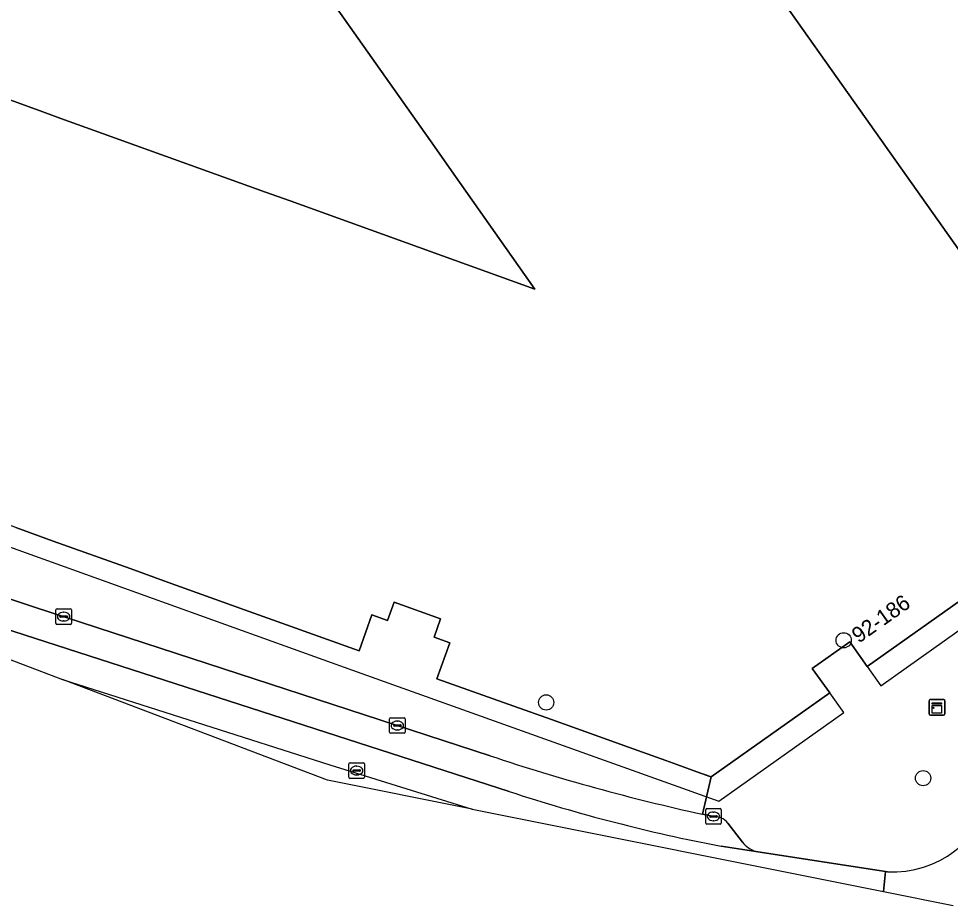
# Model space of a CAD drawing. Extents: x 159716 to 160783, y 383290 to 384031.
# Drawn here: x 160350.5 to 160410.2, y 383325.5 to 383382.4 of the extents above; entities that cross this region are included whole.
import ezdxf

# ---------------------------------------------------------------- set-up
doc = ezdxf.new("R2010")
doc.units = 0
for name, color, linetype in [('IMGEO_Boom', 7, 'Continuous'), ('IMGEO_Erf', 7, 'Continuous'), ('IMGEO_Kast', 7, 'Continuous'), ('IMGEO_Kolk', 7, 'Continuous'), ('IMGEO_Pand', 7, 'Continuous'), ('IMGEO_Pand_nummerreeks', 7, 'Continuous'), ('IMGEO_Pand_overbouw', 7, 'Continuous'), ('IMGEO_Parkeervlak_open', 7, 'Continuous'), ('IMGEO_Rijbaan_lokaal_gesloten', 7, 'Continuous'), ('IMGEO_Rioolput', 7, 'Continuous'), ('IMGEO_Voetpad_open', 7, 'Continuous')]:
    doc.layers.add(name, color=color, linetype=linetype)

msp = doc.modelspace()

# ---------------------------------------------------------------- linework, layer by layer
at = {"layer": 'IMGEO_Boom'}
for centre in [(160403.398, 383342.508), (160384.315, 383338.521), (160408.491, 383333.661)]:
    msp.add_circle(centre, 0.489, dxfattribs=at)
at = {"layer": 'IMGEO_Erf'}
for points in [[(160385.354, 383403.497), (160403.744, 383377.513), (160414.411, 383362.435)], [(160348.417, 383377.713), (160351.627, 383376.556), (160353.19, 383375.993), (160366.32, 383371.26), (160367.888, 383370.695), (160383.593, 383365.033), (160378.099, 383372.84), (160377.153, 383374.184), (160369.124, 383385.592)]]:
    msp.add_lwpolyline(points, dxfattribs=at)
at = {"layer": 'IMGEO_Kast'}
for p, q in [((160408.883, 383337.783), (160408.883, 383338.624)), ((160408.883, 383338.624), (160408.883, 383337.783)), ((160408.958, 383338.708), (160409.799, 383338.708)), ((160409.799, 383338.708), (160408.958, 383338.708)), ((160409.883, 383338.633), (160409.883, 383337.792)), ((160409.883, 383337.792), (160409.883, 383338.633)), ((160409.808, 383337.708), (160408.967, 383337.708)), ((160408.967, 383337.708), (160409.808, 383337.708))]:
    msp.add_line(p, q, dxfattribs=at)
for points in [[(160409.078, 383338.498), (160409.678, 383338.498), (160409.678, 383338.413), (160409.078, 383338.413), (160409.078, 383338.498)], [(160409.078, 383338.323), (160409.678, 383338.323), (160409.678, 383337.834), (160409.078, 383337.834), (160409.078, 383338.323)]]:
    msp.add_lwpolyline(points, dxfattribs=at)
msp.add_circle((160409.162, 383338.172), 0.0377, dxfattribs=at)
for centre, start, end in [((160408.961, 383338.63), 92.4484, 184.28452), ((160408.961, 383338.63), 92.4484, 184.28452), ((160409.805, 383338.63), 2.4484, 94.28452), ((160409.805, 383338.63), 2.4484, 94.28452), ((160408.961, 383337.786), 182.4484, 274.28452), ((160408.961, 383337.786), 182.4484, 274.28452), ((160409.805, 383337.786), 272.4484, 4.28452), ((160409.805, 383337.786), 272.4484, 4.28452)]:
    msp.add_arc(centre, 0.0779, start, end, dxfattribs=at)
at = {"layer": 'IMGEO_Kolk'}
for p, q in [((160352.87, 383343.602), (160352.87, 383344.454)), ((160352.945, 383344.528), (160353.797, 383344.528)), ((160353.358, 383344.308), (160353.383, 383344.308)), ((160353.871, 383344.454), (160353.871, 383343.602)), ((160353.797, 383343.528), (160352.945, 383343.528)), ((160353.129, 383344.022), (160353.129, 383344.034)), ((160353.567, 383343.985), (160353.169, 383343.985)), ((160353.172, 383344.071), (160353.57, 383344.071)), ((160353.381, 383343.748), (160353.356, 383343.748)), ((160353.613, 383344.034), (160353.613, 383344.022)), ((160374.349, 383337.54), (160375.201, 383337.54)), ((160374.274, 383336.614), (160374.274, 383337.466)), ((160374.533, 383337.034), (160374.533, 383337.046)), ((160374.971, 383336.997), (160374.573, 383336.997)), ((160374.576, 383337.083), (160374.974, 383337.083)), ((160374.762, 383337.32), (160374.787, 383337.32)), ((160375.017, 383337.046), (160375.017, 383337.034)), ((160375.275, 383337.466), (160375.275, 383336.614)), ((160375.201, 383336.54), (160374.349, 383336.54)), ((160374.785, 383336.76), (160374.76, 383336.76)), ((160394.549, 383330.781), (160394.549, 383331.633)), ((160394.624, 383331.707), (160395.476, 383331.707)), ((160395.55, 383331.633), (160395.55, 383330.781)), ((160394.808, 383331.201), (160394.808, 383331.213)), ((160395.246, 383331.164), (160394.848, 383331.164)), ((160394.851, 383331.25), (160395.249, 383331.25)), ((160395.037, 383331.487), (160395.062, 383331.487)), ((160395.292, 383331.213), (160395.292, 383331.201)), ((160395.476, 383330.707), (160394.624, 383330.707)), ((160395.06, 383330.927), (160395.035, 383330.927))]:
    msp.add_line(p, q, dxfattribs=at)
for points in [[(160352.87, 383343.602), (160352.87, 383344.454)], [(160352.945, 383344.528), (160353.797, 383344.528)], [(160353.871, 383344.454), (160353.871, 383343.602)], [(160353.797, 383343.528), (160352.945, 383343.528)], [(160374.349, 383337.54), (160375.201, 383337.54)], [(160374.274, 383336.614), (160374.274, 383337.466)], [(160375.275, 383337.466), (160375.275, 383336.614)], [(160375.201, 383336.54), (160374.349, 383336.54)], [(160394.549, 383330.781), (160394.549, 383331.633)], [(160394.624, 383331.707), (160395.476, 383331.707)], [(160395.55, 383331.633), (160395.55, 383330.781)], [(160395.476, 383330.707), (160394.624, 383330.707)]]:
    msp.add_lwpolyline(points, dxfattribs=at)
for centre, radius, start, end in [((160352.947, 383344.452), 0.0765, 91.55205, 178.44795), ((160352.947, 383344.452), 0.0765, 91.55205, 178.44795), ((160353.795, 383344.452), 0.0765, 1.55205, 88.44795), ((160353.795, 383344.452), 0.0765, 1.55205, 88.44795), ((160352.947, 383343.604), 0.0765, 181.55205, 268.44795), ((160352.947, 383343.604), 0.0765, 181.55205, 268.44795), ((160353.169, 383344.031), 0.0403, 85.87752, 175.75265), ((160353.166, 383344.021), 0.0366, 178.93798, 274.71019), ((160353.57, 383344.028), 0.043, 264.86636, 352.45326), ((160353.574, 383344.033), 0.0386, 1.73085, 96.63898), ((160353.795, 383343.604), 0.0765, 271.55205, 358.44795), ((160353.795, 383343.604), 0.0765, 271.55205, 358.44795), ((160374.351, 383337.464), 0.0765, 91.55205, 178.44795), ((160374.351, 383337.464), 0.0765, 91.55205, 178.44795), ((160375.199, 383337.464), 0.0765, 1.55205, 88.44795), ((160375.199, 383337.464), 0.0765, 1.55205, 88.44795), ((160374.573, 383337.043), 0.0403, 85.87752, 175.75265), ((160374.57, 383337.033), 0.0366, 178.93798, 274.71019), ((160374.974, 383337.04), 0.043, 264.86636, 352.45326), ((160374.978, 383337.045), 0.0386, 1.73085, 96.63898), ((160374.351, 383336.616), 0.0765, 181.55205, 268.44795), ((160374.351, 383336.616), 0.0765, 181.55205, 268.44795), ((160375.199, 383336.616), 0.0765, 271.55205, 358.44795), ((160375.199, 383336.616), 0.0765, 271.55205, 358.44795), ((160394.626, 383331.631), 0.0765, 91.55205, 178.44795), ((160394.626, 383331.631), 0.0765, 91.55205, 178.44795), ((160395.474, 383331.631), 0.0765, 1.55205, 88.44795), ((160395.474, 383331.631), 0.0765, 1.55205, 88.44795), ((160394.848, 383331.21), 0.0403, 85.87752, 175.75265), ((160394.845, 383331.2), 0.0366, 178.93798, 274.71019), ((160395.249, 383331.207), 0.043, 264.86636, 352.45326), ((160395.253, 383331.212), 0.0386, 1.73085, 96.63898), ((160394.626, 383330.783), 0.0765, 181.55205, 268.44795), ((160394.626, 383330.783), 0.0765, 181.55205, 268.44795), ((160395.474, 383330.783), 0.0765, 271.55205, 358.44795), ((160395.474, 383330.783), 0.0765, 271.55205, 358.44795)]:
    msp.add_arc(centre, radius, start, end, dxfattribs=at)
for centre, major_axis, ratio, start_param, end_param in [((160353.357, 383344.028), (-0.387, 0.002), 0.722429, 4.712389, 7.853982), ((160353.382, 383344.028), (-0.39, 0.002), 0.717154, 1.570796, 4.712389), ((160374.761, 383337.04), (-0.387, 0.002), 0.722429, 4.712389, 7.853982), ((160374.786, 383337.04), (-0.39, 0.002), 0.717154, 1.570796, 4.712389), ((160395.036, 383331.207), (-0.387, 0.002), 0.722429, 4.712389, 7.853982), ((160395.061, 383331.207), (-0.39, 0.002), 0.717154, 1.570796, 4.712389)]:
    msp.add_ellipse(centre, major_axis=major_axis, ratio=ratio, start_param=start_param, end_param=end_param, dxfattribs=at)
at = {"layer": 'IMGEO_Pand'}
for points in [[(160414.411, 383362.435), (160403.744, 383377.513), (160385.354, 383403.497)], [(160369.124, 383385.592), (160377.153, 383374.184), (160378.099, 383372.84), (160383.593, 383365.033), (160367.888, 383370.695), (160366.32, 383371.26), (160353.19, 383375.993), (160351.627, 383376.556), (160348.417, 383377.713)], [(160350.307, 383349.737), (160352.697, 383348.878), (160357.637, 383347.105), (160360.034, 383346.245), (160364.972, 383344.473), (160367.361, 383343.616), (160372.319, 383341.837), (160373.13, 383344.137), (160374.151, 383343.774), (160374.57, 383344.951), (160377.549, 383343.882), (160377.131, 383342.711), (160378.148, 383342.348), (160377.313, 383340.045), (160382.25, 383338.277), (160384.649, 383337.417), (160389.604, 383335.643), (160391.996, 383334.786), (160392.706, 383334.532), (160393.971, 383334.079), (160394.821, 383333.774), (160394.9, 383333.746), (160402.505, 383339.131), (160401.378, 383340.707), (160403.783, 383342.419), (160404.905, 383340.83), (160411.415, 383345.441)]]:
    msp.add_lwpolyline(points, dxfattribs=at)
at = {"layer": 'IMGEO_Pand_overbouw'}
msp.add_lwpolyline([(160326.207, 383357.008), (160371.888, 383340.582), (160395.395, 383332.177), (160403.398, 383337.881), (160402.505, 383339.131), (160394.9, 383333.746), (160393.971, 383334.079), (160392.706, 383334.532), (160391.996, 383334.786), (160389.604, 383335.643), (160384.649, 383337.417), (160382.25, 383338.277), (160377.313, 383340.045), (160378.148, 383342.348), (160377.131, 383342.711), (160377.549, 383343.882), (160374.57, 383344.951), (160374.151, 383343.774), (160373.13, 383344.137), (160372.319, 383341.837), (160367.361, 383343.616), (160364.972, 383344.473), (160360.034, 383346.245), (160357.637, 383347.105), (160352.697, 383348.878), (160350.307, 383349.737)], dxfattribs=at)
msp.add_lwpolyline([(160412.283, 383344.214), (160411.415, 383345.441), (160404.905, 383340.83), (160405.786, 383339.583)], close=True, dxfattribs=at)
at = {"layer": 'IMGEO_Parkeervlak_open'}
for points in [[(160351.507, 383344.637), (160341.74, 383347.889), (160341.149, 383345.985), (160381.952, 383332.805)], [(160380.727, 383335.096), (160351.507, 383344.637)], [(160395.05, 383331.207), (160394.339, 383331.349)], [(160396.902, 383329.557), (160395.96, 383330.782)], [(160395.545, 383329.297), (160397.767, 383328.954)]]:
    msp.add_lwpolyline(points, dxfattribs=at)
for centre, radius, start, end in [((160423.047, 383462.238), 134, 251.58953, 257.62901), ((160416.055, 383436.86), 109.501, 251.85392, 259.20448), ((160395.097, 383330.122), 1.086, 37.43409, 92.49766), ((160398.409, 383330.797), 1.952, 219.45031, 250.78823)]:
    msp.add_arc(centre, radius, start, end, dxfattribs=at)
at = {"layer": 'IMGEO_Rijbaan_lokaal_gesloten'}
for points in [[(160381.952, 383332.805), (160341.149, 383345.985), (160340.77, 383344.767), (160353.298, 383339.998), (160370.452, 383334.526), (160379.561, 383331.676), (160405.947, 383326.397)], [(160353.298, 383339.998), (160370.452, 383334.526), (160379.561, 383331.676), (160370.285, 383333.532), (160353.298, 383339.998)], [(160405.947, 383326.397), (160406.073, 383327.672), (160397.767, 383328.954), (160395.545, 383329.297)], [(160406.209, 383327.651), (160406.073, 383327.672), (160405.947, 383326.397), (160410.425, 383325.501)]]:
    msp.add_lwpolyline(points, dxfattribs=at)
for centre, radius, start, end in [((160416.055, 383436.86), 109.501, 251.85392, 259.20448), ((160406.511, 383334.302), 6.658, 267.39663, 346.76098)]:
    msp.add_arc(centre, radius, start, end, dxfattribs=at)
at = {"layer": 'IMGEO_Rioolput'}
for p, q in [((160371.665, 383333.726), (160371.665, 383334.578)), ((160371.74, 383334.652), (160372.592, 383334.652)), ((160372.666, 383334.578), (160372.666, 383333.726)), ((160371.924, 383334.146), (160371.924, 383334.158)), ((160372.362, 383334.109), (160371.964, 383334.109)), ((160371.967, 383334.195), (160372.365, 383334.195)), ((160372.153, 383334.432), (160372.178, 383334.432)), ((160372.408, 383334.158), (160372.408, 383334.146)), ((160372.592, 383333.652), (160371.74, 383333.652)), ((160372.176, 383333.872), (160372.151, 383333.872))]:
    msp.add_line(p, q, dxfattribs=at)
for points in [[(160371.665, 383333.726), (160371.665, 383334.578)], [(160371.74, 383334.652), (160372.592, 383334.652)], [(160372.666, 383334.578), (160372.666, 383333.726)], [(160372.592, 383333.652), (160371.74, 383333.652)]]:
    msp.add_lwpolyline(points, dxfattribs=at)
for centre, radius, start, end in [((160371.742, 383334.576), 0.0765, 91.55205, 178.44795), ((160371.742, 383334.576), 0.0765, 91.55205, 178.44795), ((160372.59, 383334.576), 0.0765, 1.55205, 88.44795), ((160372.59, 383334.576), 0.0765, 1.55205, 88.44795), ((160371.964, 383334.155), 0.0403, 85.87752, 175.75265), ((160371.961, 383334.145), 0.0366, 178.93798, 274.71019), ((160372.365, 383334.152), 0.043, 264.86636, 352.45326), ((160372.369, 383334.157), 0.0386, 1.73085, 96.63898), ((160371.742, 383333.728), 0.0765, 181.55205, 268.44795), ((160371.742, 383333.728), 0.0765, 181.55205, 268.44795), ((160372.59, 383333.728), 0.0765, 271.55205, 358.44795), ((160372.59, 383333.728), 0.0765, 271.55205, 358.44795)]:
    msp.add_arc(centre, radius, start, end, dxfattribs=at)
for centre, major_axis, ratio, start_param, end_param in [((160372.152, 383334.152), (-0.387, 0.002), 0.722429, 4.712389, 7.853982), ((160372.177, 383334.152), (-0.39, 0.002), 0.717154, 1.570796, 4.712389)]:
    msp.add_ellipse(centre, major_axis=major_axis, ratio=ratio, start_param=start_param, end_param=end_param, dxfattribs=at)
at = {"layer": 'IMGEO_Voetpad_open'}
for points in [[(160364.972, 383344.473), (160360.034, 383346.245), (160357.637, 383347.105), (160352.697, 383348.878), (160350.307, 383349.737), (160345.343, 383351.521), (160342.947, 383352.382), (160338.002, 383354.159), (160335.609, 383355.019), (160330.653, 383356.8), (160329.318, 383357.28), (160328.602, 383357.537), (160327.242, 383358.026), (160326.527, 383358.283), (160325.169, 383358.771), (160324.437, 383359.034), (160324.316, 383358.719), (160320.956, 383359.966), (160312.191, 383364.819), (160312.038, 383367.09), (160308.874, 383367.222), (160308.839, 383366.376), (160308.831, 383365.683), (160308.783, 383361.372)], [(160341.74, 383347.889), (160351.507, 383344.637), (160380.727, 383335.096)], [(160411.415, 383345.441), (160404.905, 383340.83), (160403.783, 383342.419), (160401.378, 383340.707), (160402.505, 383339.131), (160394.9, 383333.746), (160394.339, 383331.349), (160395.05, 383331.207)], [(160394.339, 383331.349), (160394.9, 383333.746), (160394.821, 383333.774), (160393.971, 383334.079), (160392.706, 383334.532), (160391.996, 383334.786), (160389.604, 383335.643), (160384.649, 383337.417), (160382.25, 383338.277), (160377.313, 383340.045), (160378.148, 383342.348), (160377.131, 383342.711), (160377.549, 383343.882), (160374.57, 383344.951), (160374.151, 383343.774), (160373.13, 383344.137), (160372.319, 383341.837), (160367.361, 383343.616), (160364.972, 383344.473)], [(160395.96, 383330.782), (160396.902, 383329.557)], [(160397.767, 383328.954), (160406.073, 383327.672), (160406.209, 383327.651)]]:
    msp.add_lwpolyline(points, dxfattribs=at)
for centre, radius, start, end in [((160423.047, 383462.238), 134, 251.58953, 257.62901), ((160406.511, 383334.302), 6.658, 267.39663, 346.76098), ((160395.097, 383330.122), 1.086, 37.43409, 92.49766), ((160398.409, 383330.797), 1.952, 219.45031, 250.78823)]:
    msp.add_arc(centre, radius, start, end, dxfattribs=at)

# ---------------------------------------------------------------- texts
at = {"layer": 'IMGEO_Pand_nummerreeks'}
msp.add_text('92-186', height=1, rotation=35.31139, dxfattribs=at).set_placement((160404.367, 383342.287))

doc.saveas('drawing.dxf')
